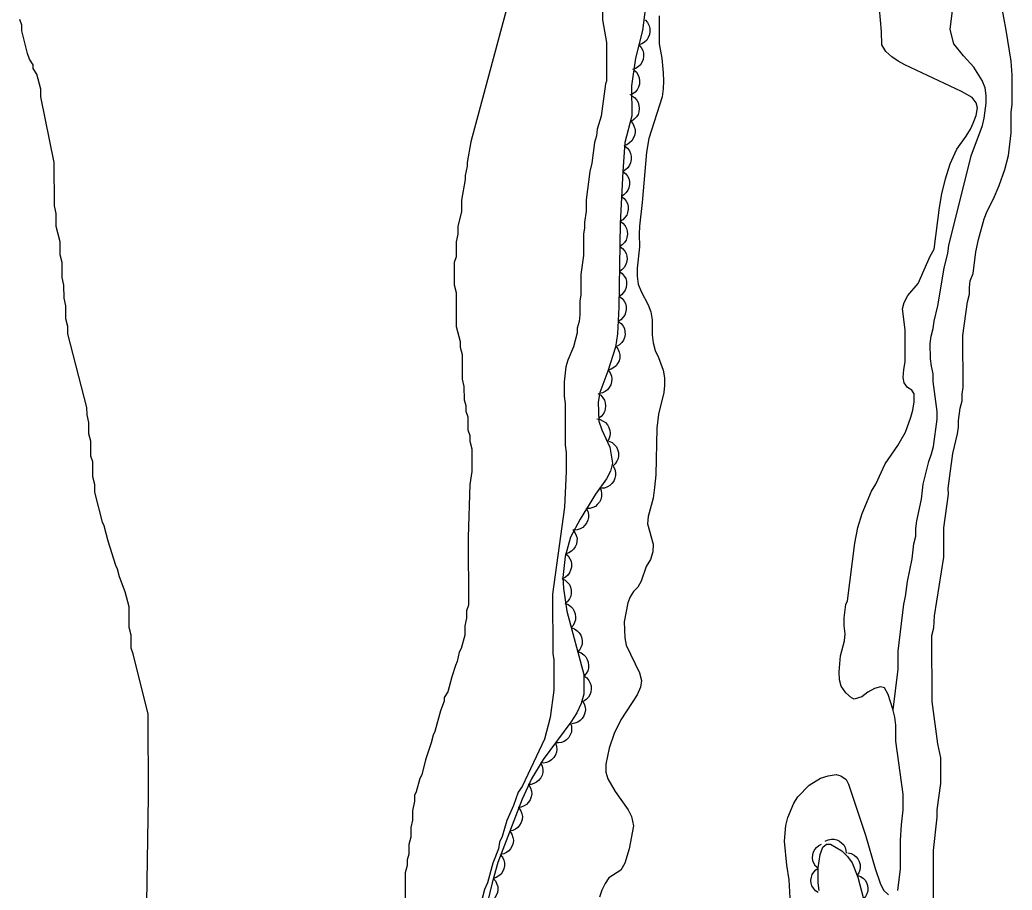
# Model space of a CAD drawing. Extents: x 282461 to 284471, y 5554090 to 5557646.
# Drawn here: x 284044.7 to 284163.7, y 5556434.4 to 5556538.8 of the extents above; entities that cross this region are included whole.
import ezdxf

# ---------------------------------------------------------------- set-up
doc = ezdxf.new("R2010")
doc.units = 0
for name, color, linetype in [('Niveau 1', 7, 'Continuous'), ('Niveau 2', 7, 'Continuous'), ('Niveau 4', 7, 'Continuous'), ('Niveau 44', 7, 'Continuous'), ('Niveau 7', 7, 'Continuous')]:
    doc.layers.add(name, color=color, linetype=linetype)

msp = doc.modelspace()

# ---------------------------------------------------------------- linework, layer by layer
at = {"layer": 'Niveau 1'}
for points in [[(284114.57, 5556540.04), (284114.58, 5556538.79), (284115.04, 5556536.08), (284115.05, 5556531.45), (284114.94, 5556531.11), (284114.39, 5556527.26), (284113.94, 5556525.68), (284113.83, 5556524.89), (284113.61, 5556524.1), (284113.27, 5556521.61), (284113.05, 5556520.59), (284112.61, 5556517.2), (284112.61, 5556515.84), (284112.39, 5556514.48), (284112.39, 5556513.8), (284112.28, 5556513.13), (284112.29, 5556510.53), (284111.96, 5556508.26), (284111.97, 5556505.78), (284111.85, 5556505.1), (284111.86, 5556503.4), (284111.75, 5556502.61), (284111.53, 5556501.82), (284111.53, 5556501.25), (284111.08, 5556499.56), (284110.41, 5556497.97), (284110.18, 5556497.18), (284109.96, 5556495.37), (284109.97, 5556493.67)], [(284157.47, 5556492.21), (284157.7, 5556493.12), (284157.69, 5556493.91), (284157.81, 5556494.7), (284157.79, 5556500.92), (284158.34, 5556504.99), (284158.56, 5556505.89), (284158.56, 5556506.69), (284158.67, 5556507.48), (284159.01, 5556508.38), (284159.34, 5556510.98), (284159.67, 5556512.45), (284160.34, 5556514.94), (284160.68, 5556515.85), (284161.47, 5556517.32), (284162.14, 5556518.91), (284162.81, 5556520.83), (284163.26, 5556522.53), (284163.59, 5556525.24), (284163.58, 5556527.73), (284163.69, 5556528.63), (284163.69, 5556530.44), (284163.68, 5556532.14), (284163.56, 5556533.83), (284162.99, 5556537.56), (284162.41, 5556540.61)], [(284109.97, 5556493.67), (284110.08, 5556492.77), (284110.1, 5556487.8), (284110.21, 5556486.89), (284110.22, 5556484.63), (284110.01, 5556480.33), (284108.57, 5556469.93), (284108.59, 5556462.81), (284108.71, 5556462.02), (284108.72, 5556458.4), (284108.28, 5556455.12), (284107.6, 5556452.51), (284104.91, 5556446.85), (284104.46, 5556446.17), (284103.9, 5556444.58), (284103.11, 5556442.77), (284102.55, 5556440.84), (284102.21, 5556440.16), (284102.1, 5556439.37), (284101.43, 5556437.67), (284100.76, 5556435.3), (284100.42, 5556434.5), (284099.86, 5556432.35)], [(284154.27, 5556430.48), (284154.25, 5556439.19), (284154.69, 5556443.15), (284154.68, 5556444.05), (284155.13, 5556447.22), (284155.12, 5556450.27), (284154.77, 5556451.96), (284154.08, 5556457.05), (284154.05, 5556464.96), (284154.28, 5556465.86), (284154.39, 5556467.33), (284155.49, 5556474.35), (284155.48, 5556477.85), (284156.04, 5556481.92), (284156.03, 5556482.6), (284156.14, 5556483.5), (284156.59, 5556486.78), (284157.14, 5556489.16), (284157.25, 5556489.95), (284157.25, 5556490.74), (284157.47, 5556492.21)]]:
    msp.add_lwpolyline(points, dxfattribs=at)
at = {"layer": 'Niveau 2'}
for points in [[(284103.46, 5556541.59), (284098.77, 5556524.17), (284098.32, 5556521.69), (284098.33, 5556521.24), (284098.1, 5556520.11), (284098.1, 5556519.65), (284097.66, 5556517.17), (284097.66, 5556515.81), (284097.22, 5556514), (284097.22, 5556513.1), (284097, 5556512.19), (284097, 5556510.39), (284096.78, 5556509.71), (284096.79, 5556507), (284097.02, 5556506.1), (284097.03, 5556502.03), (284097.49, 5556500.22), (284097.49, 5556499.55), (284097.72, 5556498.64), (284097.73, 5556495.71), (284097.95, 5556494.81), (284097.96, 5556493.22), (284098.19, 5556492.55), (284098.19, 5556491.87), (284098.42, 5556491.19), (284098.42, 5556489.61), (284098.65, 5556488.94)], [(284052.74, 5556492.32), (284050.45, 5556501.12), (284050.45, 5556502.02), (284050.22, 5556502.93), (284050.22, 5556504.51), (284049.99, 5556505.41), (284049.98, 5556506.99), (284049.76, 5556507.89), (284049.75, 5556509.7), (284049.52, 5556510.6), (284049.52, 5556512.19), (284049.06, 5556513.99), (284049.05, 5556515.57), (284048.83, 5556516.48), (284048.81, 5556521.67), (284047.2, 5556529.57), (284047.2, 5556530.47), (284046.74, 5556532.28), (284046.29, 5556532.95), (284046.29, 5556533.41), (284045.83, 5556534.08), (284045.6, 5556534.76), (284044.92, 5556537.47), (284044.92, 5556538.14), (284044.69, 5556538.82)], [(284059.93, 5556432.94), (284060.12, 5556445.59), (284060.09, 5556455.53), (284058.26, 5556462.75), (284058.03, 5556463.43), (284058.03, 5556465.01), (284057.8, 5556465.91), (284057.79, 5556468.4), (284057.33, 5556470.2), (284056.65, 5556472.01), (284056.42, 5556472.91), (284056.19, 5556473.36), (284055.28, 5556476.29), (284054.82, 5556478.1), (284054.59, 5556478.55), (284053.68, 5556482.16), (284053.67, 5556483.06), (284053.45, 5556483.97), (284053.44, 5556485.77), (284053.21, 5556486.45), (284053.21, 5556488.26), (284052.98, 5556489.16), (284052.97, 5556490.51), (284052.75, 5556491.42), (284052.74, 5556492.32)], [(284098.65, 5556488.94), (284098.65, 5556488.26), (284098.88, 5556487.36), (284098.89, 5556484.64), (284098.67, 5556483.06), (284098.46, 5556476.74), (284098.49, 5556468.6), (284098.26, 5556467.92), (284098.27, 5556467.02), (284098.04, 5556466.12), (284098.05, 5556464.99), (284097.6, 5556463.4), (284097.37, 5556462.95), (284097.15, 5556461.82), (284096.93, 5556461.37), (284096.48, 5556460.01), (284096.03, 5556458.2), (284095.58, 5556457.52), (284095.58, 5556457.07), (284095.13, 5556455.94), (284094.46, 5556453.45), (284094.24, 5556452.99), (284094.02, 5556452.09), (284093.34, 5556450.05), (284092.9, 5556448.24), (284092.67, 5556447.79), (284092.23, 5556446.21), (284092, 5556445.75), (284092, 5556445.08), (284091.78, 5556443.94), (284091.78, 5556442.82), (284091.56, 5556441.91), (284091.56, 5556440.78), (284091.34, 5556439.88), (284091.34, 5556438.75), (284091.12, 5556438.07), (284091.12, 5556437.39), (284090.9, 5556436.48), (284090.91, 5556433.32)]]:
    msp.add_lwpolyline(points, dxfattribs=at)
at = {"layer": 'Niveau 4'}
for points in [[(284157.05, 5556523.29), (284158.18, 5556524.83), (284158.69, 5556525.68), (284159.02, 5556526.41), (284159.36, 5556527.32), (284159.53, 5556528.23), (284159.36, 5556528.85), (284158.9, 5556529.47), (284157.6, 5556530.19), (284150.8, 5556533.38), (284150.01, 5556533.83), (284149.27, 5556534.34), (284148.53, 5556535.01), (284148.08, 5556535.8), (284148.02, 5556537.38), (284147.78, 5556540.1)], [(284121.36, 5556539.29), (284121.37, 5556535.9), (284121.66, 5556534.2), (284121.84, 5556532.45), (284121.89, 5556531.49), (284121.84, 5556530.53), (284121.73, 5556529.57), (284120.11, 5556524.58), (284119.83, 5556522.94), (284119.34, 5556516.89), (284119.01, 5556514.06), (284118.95, 5556513.1), (284119.01, 5556511.57), (284118.74, 5556509.03), (284118.74, 5556508.07), (284118.86, 5556507.11), (284119.2, 5556506.2), (284120.05, 5556504.62), (284120.34, 5556503.78), (284120.51, 5556502.82), (284120.52, 5556501.01), (284120.63, 5556500.05), (284120.86, 5556499.14), (284121.26, 5556498.3), (284121.83, 5556496.77), (284122.01, 5556495.87), (284122.01, 5556494.96), (284121.9, 5556494.12), (284121.28, 5556491.51), (284121.06, 5556489.81), (284120.97, 5556484.22), (284120.8, 5556482.69), (284120.63, 5556481.44), (284120.02, 5556479.23), (284119.97, 5556478.33), (284120.65, 5556475.9), (284120.6, 5556475), (284120.32, 5556474.09), (284119.81, 5556473.24), (284119.19, 5556471.48), (284118.8, 5556470.75), (284118.29, 5556470.24), (284117.9, 5556469.61), (284117.62, 5556468.87), (284117.17, 5556466.61), (284117.23, 5556464.69), (284117.41, 5556463.78), (284119, 5556460.46), (284119.23, 5556459.55), (284119.12, 5556458.76), (284118.73, 5556457.85), (284116.76, 5556454.85), (284115.97, 5556453.2), (284115.35, 5556451.45), (284114.96, 5556449.52), (284114.96, 5556448.56), (284115.19, 5556447.77), (284116.1, 5556446.25), (284117.64, 5556444.05), (284118.04, 5556443.26), (284118.27, 5556442.13), (284117.77, 5556439.36), (284117.26, 5556437.66), (284116.76, 5556436.81), (284115.34, 5556435.89), (284114.89, 5556435.21), (284114.5, 5556434.42), (284114.22, 5556433.57)], [(284149.98, 5556434.38), (284150.31, 5556436.98), (284150.3, 5556440.43), (284150.41, 5556442.24), (284150.63, 5556444.05), (284150.62, 5556445.91), (284149.75, 5556452.3), (284149.75, 5556454.22), (284149.63, 5556455.18), (284149.4, 5556456.14), (284148.83, 5556457.89), (284148.37, 5556458.68), (284147.92, 5556458.79), (284147.19, 5556458.62), (284146.4, 5556458.16), (284145.66, 5556457.59), (284144.76, 5556457.31), (284144.42, 5556457.47), (284143.74, 5556458.09), (284143.17, 5556458.88), (284143, 5556459.62), (284142.94, 5556460.58), (284143.1, 5556462.5), (284143.6, 5556464.31), (284143.66, 5556465.16), (284143.54, 5556466.12), (284143.54, 5556467.08), (284143.76, 5556468.67), (284143.93, 5556469.12), (284144.81, 5556476.02), (284145.2, 5556477.89), (284145.71, 5556479.59), (284146.83, 5556482.25), (284147.34, 5556483.1), (284148.46, 5556485.54), (284149.98, 5556487.75), (284150.88, 5556489.34), (284151.55, 5556491.15), (284151.78, 5556492), (284151.94, 5556492.97), (284151.94, 5556493.93), (284151.66, 5556494.38), (284151.15, 5556494.71), (284150.75, 5556495.28), (284150.63, 5556495.9), (284150.69, 5556496.86), (284150.85, 5556497.77), (284150.84, 5556501.61), (284150.55, 5556504.15), (284150.72, 5556504.89), (284151.17, 5556505.74), (284152.41, 5556507.16), (284153.87, 5556510.45), (284154.32, 5556511.3), (284154.98, 5556516.27), (284155.26, 5556517.92), (284155.71, 5556519.73), (284156.27, 5556521.54), (284157.05, 5556523.29)], [(284137.14, 5556432.05), (284136.96, 5556435.67), (284136.67, 5556437.42), (284136.38, 5556440.3), (284136.54, 5556442.17), (284136.77, 5556443.13), (284137.5, 5556444.83), (284138, 5556445.62), (284139.36, 5556446.99), (284140.71, 5556447.84), (284141.62, 5556448.13), (284142.58, 5556448.3), (284143.15, 5556448.14), (284143.77, 5556447.69), (284144.05, 5556447.12), (284146.11, 5556441.03), (284147.25, 5556437.02), (284147.88, 5556435.27), (284148.28, 5556434.42), (284148.85, 5556433.86)]]:
    msp.add_lwpolyline(points, dxfattribs=at)
at = {"layer": 'Niveau 44'}
for points in [[(284118.84, 5556544.63), (284119.99, 5556542.62), (284119.37, 5556537.52), (284118.53, 5556534.21), (284118.03, 5556530.9), (284118.07, 5556527.28), (284117.24, 5556524.07), (284116.99, 5556520.62)], [(284119.69, 5556538.78), (284119.97, 5556538.46), (284120.15, 5556538.08), (284120.25, 5556537.76), (284120.25, 5556537.4), (284120.19, 5556537.02), (284120.03, 5556536.66), (284119.87, 5556536.37), (284119.6, 5556536.13), (284119.28, 5556535.92), (284118.93, 5556535.8)], [(284118.93, 5556535.8), (284119.22, 5556535.48), (284119.39, 5556535.1), (284119.49, 5556534.78), (284119.5, 5556534.42), (284119.44, 5556534.04), (284119.28, 5556533.68), (284119.11, 5556533.39), (284118.84, 5556533.15), (284118.52, 5556532.94), (284118.18, 5556532.82)], [(284118.32, 5556532.79), (284118.63, 5556532.5), (284118.84, 5556532.14), (284118.97, 5556531.83), (284119.01, 5556531.47), (284118.99, 5556531.09), (284118.87, 5556530.72), (284118.73, 5556530.41), (284118.49, 5556530.14), (284118.19, 5556529.91), (284117.86, 5556529.75)], [(284118.04, 5556529.73), (284118.4, 5556529.5), (284118.67, 5556529.18), (284118.85, 5556528.89), (284118.94, 5556528.54), (284118.98, 5556528.17), (284118.92, 5556527.78), (284118.83, 5556527.45), (284118.64, 5556527.15), (284118.38, 5556526.87), (284118.08, 5556526.66)], [(284117.91, 5556526.68), (284118.2, 5556526.36), (284118.37, 5556525.98), (284118.47, 5556525.65), (284118.47, 5556525.29), (284118.41, 5556524.92), (284118.25, 5556524.56), (284118.08, 5556524.27), (284117.81, 5556524.03), (284117.49, 5556523.82), (284117.14, 5556523.7)], [(284117.21, 5556523.69), (284117.55, 5556523.42), (284117.79, 5556523.08), (284117.94, 5556522.78), (284118.01, 5556522.43), (284118.01, 5556522.05), (284117.92, 5556521.66), (284117.81, 5556521.35), (284117.59, 5556521.06), (284117.31, 5556520.8), (284116.99, 5556520.62)], [(284116.99, 5556520.62), (284116.67, 5556514.37), (284116.53, 5556504.32), (284116.38, 5556501.12), (284116.13, 5556499.54), (284115.21, 5556496.65), (284114.25, 5556494.11), (284114.03, 5556492.94), (284114.11, 5556490.67), (284114.49, 5556489.62), (284115.45, 5556487.56), (284115.78, 5556485.62), (284115.53, 5556484.67), (284115.05, 5556483.76), (284113.74, 5556481.92), (284111.9, 5556478.92), (284110.74, 5556476.76), (284110.07, 5556474.42), (284109.81, 5556471.91), (284109.88, 5556470.58), (284110.28, 5556467.87), (284112.33, 5556460.28), (284112.32, 5556457.94), (284112.02, 5556456.8), (284111.5, 5556455.67), (284110.77, 5556454.57), (284107.43, 5556450.09), (284106.03, 5556447.75), (284104.93, 5556445.33), (284102.02, 5556437.73), (284101.33, 5556435.31), (284100.78, 5556432.99)], [(284116.99, 5556520.62), (284117.32, 5556520.37), (284117.56, 5556520.04), (284117.72, 5556519.75), (284117.79, 5556519.41), (284117.81, 5556519.04), (284117.72, 5556518.66), (284117.62, 5556518.35), (284117.41, 5556518.07), (284117.14, 5556517.81), (284116.84, 5556517.62)], [(284116.84, 5556517.62), (284117.17, 5556517.37), (284117.41, 5556517.04), (284117.57, 5556516.75), (284117.64, 5556516.41), (284117.65, 5556516.04), (284117.57, 5556515.67), (284117.47, 5556515.36), (284117.26, 5556515.07), (284116.99, 5556514.81), (284116.68, 5556514.63)], [(284116.67, 5556514.63), (284117.02, 5556514.39), (284117.27, 5556514.07), (284117.44, 5556513.79), (284117.52, 5556513.44), (284117.55, 5556513.08), (284117.48, 5556512.7), (284117.39, 5556512.39), (284117.19, 5556512.1), (284116.93, 5556511.83), (284116.63, 5556511.63)], [(284116.63, 5556511.63), (284116.97, 5556511.39), (284117.23, 5556511.07), (284117.39, 5556510.79), (284117.48, 5556510.45), (284117.51, 5556510.08), (284117.44, 5556509.7), (284117.34, 5556509.39), (284117.15, 5556509.1), (284116.89, 5556508.83), (284116.59, 5556508.63)], [(284116.59, 5556508.63), (284116.93, 5556508.39), (284117.18, 5556508.07), (284117.35, 5556507.79), (284117.44, 5556507.45), (284117.46, 5556507.08), (284117.4, 5556506.7), (284117.3, 5556506.39), (284117.1, 5556506.1), (284116.85, 5556505.83), (284116.55, 5556505.63)], [(284116.59, 5556505.63), (284116.93, 5556505.38), (284117.17, 5556505.05), (284117.33, 5556504.76), (284117.4, 5556504.42), (284117.41, 5556504.05), (284117.33, 5556503.67), (284117.23, 5556503.36), (284117.02, 5556503.08), (284116.76, 5556502.82), (284116.45, 5556502.63)], [(284116.45, 5556502.63), (284116.79, 5556502.38), (284117.03, 5556502.06), (284117.19, 5556501.77), (284117.26, 5556501.42), (284117.27, 5556501.05), (284117.19, 5556500.68), (284117.09, 5556500.37), (284116.88, 5556500.08), (284116.62, 5556499.82), (284116.31, 5556499.64)], [(284116.16, 5556499.65), (284116.42, 5556499.32), (284116.57, 5556498.94), (284116.65, 5556498.62), (284116.63, 5556498.27), (284116.55, 5556497.91), (284116.38, 5556497.57), (284116.2, 5556497.3), (284115.92, 5556497.08), (284115.6, 5556496.89), (284115.25, 5556496.79)], [(284115.26, 5556496.79), (284115.5, 5556496.45), (284115.63, 5556496.06), (284115.69, 5556495.74), (284115.66, 5556495.39), (284115.56, 5556495.03), (284115.36, 5556494.7), (284115.17, 5556494.44), (284114.88, 5556494.23), (284114.55, 5556494.07), (284114.2, 5556493.98)], [(284113.99, 5556493.99), (284114.35, 5556493.77), (284114.61, 5556493.46), (284114.8, 5556493.19), (284114.9, 5556492.85), (284114.94, 5556492.49), (284114.89, 5556492.11), (284114.81, 5556491.79), (284114.63, 5556491.49), (284114.39, 5556491.21), (284114.1, 5556491)], [(284113.88, 5556490.93), (284114.29, 5556490.86), (284114.66, 5556490.68), (284114.93, 5556490.5), (284115.16, 5556490.23), (284115.34, 5556489.91), (284115.45, 5556489.54), (284115.5, 5556489.22), (284115.45, 5556488.87), (284115.33, 5556488.52), (284115.15, 5556488.21)], [(284115.33, 5556488.26), (284115.71, 5556488.09), (284116.02, 5556487.82), (284116.23, 5556487.57), (284116.38, 5556487.25), (284116.47, 5556486.9), (284116.47, 5556486.51), (284116.44, 5556486.19), (284116.3, 5556485.87), (284116.09, 5556485.56), (284115.83, 5556485.31)], [(284115.84, 5556485.26), (284116.04, 5556484.89), (284116.12, 5556484.49), (284116.14, 5556484.16), (284116.06, 5556483.82), (284115.91, 5556483.48), (284115.68, 5556483.17), (284115.46, 5556482.94), (284115.15, 5556482.77), (284114.8, 5556482.64), (284114.44, 5556482.61)], [(284114.24, 5556482.73), (284114.41, 5556482.35), (284114.46, 5556481.95), (284114.46, 5556481.62), (284114.36, 5556481.28), (284114.2, 5556480.95), (284113.94, 5556480.66), (284113.71, 5556480.44), (284113.39, 5556480.29), (284113.03, 5556480.19), (284112.67, 5556480.18)], [(284112.6, 5556480.22), (284112.79, 5556479.85), (284112.87, 5556479.45), (284112.89, 5556479.12), (284112.8, 5556478.78), (284112.66, 5556478.44), (284112.42, 5556478.13), (284112.2, 5556477.9), (284111.89, 5556477.73), (284111.54, 5556477.61), (284111.18, 5556477.57)], [(284110.99, 5556477.65), (284111.26, 5556477.33), (284111.42, 5556476.95), (284111.51, 5556476.64), (284111.5, 5556476.28), (284111.43, 5556475.92), (284111.27, 5556475.58), (284111.1, 5556475.3), (284110.83, 5556475.07), (284110.51, 5556474.88), (284110.17, 5556474.77)], [(284110.11, 5556474.78), (284110.43, 5556474.51), (284110.65, 5556474.17), (284110.79, 5556473.87), (284110.85, 5556473.52), (284110.84, 5556473.15), (284110.74, 5556472.78), (284110.62, 5556472.48), (284110.39, 5556472.21), (284110.12, 5556471.96), (284109.8, 5556471.79)], [(284109.7, 5556471.78), (284110.08, 5556471.6), (284110.38, 5556471.33), (284110.59, 5556471.07), (284110.73, 5556470.75), (284110.81, 5556470.39), (284110.81, 5556470.01), (284110.76, 5556469.68), (284110.62, 5556469.36), (284110.41, 5556469.06), (284110.14, 5556468.81)], [(284110.03, 5556468.79), (284110.43, 5556468.66), (284110.76, 5556468.42), (284111, 5556468.19), (284111.17, 5556467.89), (284111.3, 5556467.54), (284111.33, 5556467.16), (284111.33, 5556466.83), (284111.22, 5556466.5), (284111.05, 5556466.17), (284110.81, 5556465.9)], [(284110.81, 5556465.9), (284111.21, 5556465.76), (284111.54, 5556465.52), (284111.78, 5556465.29), (284111.95, 5556464.99), (284112.08, 5556464.64), (284112.12, 5556464.26), (284112.11, 5556463.93), (284112, 5556463.6), (284111.83, 5556463.27), (284111.6, 5556463)], [(284111.6, 5556463), (284111.99, 5556462.86), (284112.32, 5556462.63), (284112.56, 5556462.4), (284112.74, 5556462.09), (284112.86, 5556461.75), (284112.9, 5556461.36), (284112.9, 5556461.04), (284112.79, 5556460.7), (284112.61, 5556460.38), (284112.38, 5556460.1)], [(284112.33, 5556460.1), (284112.67, 5556459.86), (284112.93, 5556459.54), (284113.1, 5556459.26), (284113.19, 5556458.92), (284113.22, 5556458.55), (284113.15, 5556458.18), (284113.06, 5556457.86), (284112.87, 5556457.57), (284112.62, 5556457.3), (284112.32, 5556457.1)], [(284112.16, 5556457.11), (284112.38, 5556456.75), (284112.48, 5556456.35), (284112.52, 5556456.03), (284112.46, 5556455.68), (284112.33, 5556455.33), (284112.11, 5556455.02), (284111.9, 5556454.77), (284111.6, 5556454.58), (284111.26, 5556454.44), (284110.91, 5556454.38)], [(284110.71, 5556454.49), (284110.85, 5556454.1), (284110.86, 5556453.69), (284110.83, 5556453.36), (284110.7, 5556453.03), (284110.51, 5556452.72), (284110.23, 5556452.46), (284109.97, 5556452.26), (284109.64, 5556452.14), (284109.28, 5556452.07), (284108.92, 5556452.09)], [(284108.92, 5556452.09), (284109.06, 5556451.69), (284109.07, 5556451.28), (284109.04, 5556450.96), (284108.91, 5556450.63), (284108.72, 5556450.32), (284108.44, 5556450.05), (284108.18, 5556449.85), (284107.85, 5556449.73), (284107.48, 5556449.66), (284107.12, 5556449.68)], [(284107.17, 5556449.65), (284107.34, 5556449.27), (284107.4, 5556448.87), (284107.4, 5556448.54), (284107.31, 5556448.2), (284107.15, 5556447.87), (284106.9, 5556447.58), (284106.66, 5556447.35), (284106.34, 5556447.2), (284105.99, 5556447.1), (284105.63, 5556447.08)], [(284105.71, 5556447.04), (284105.92, 5556446.68), (284106.03, 5556446.29), (284106.07, 5556445.96), (284106.01, 5556445.61), (284105.88, 5556445.26), (284105.67, 5556444.95), (284105.46, 5556444.7), (284105.16, 5556444.51), (284104.82, 5556444.37), (284104.46, 5556444.31)], [(284104.53, 5556444.28), (284104.77, 5556443.94), (284104.89, 5556443.55), (284104.95, 5556443.23), (284104.92, 5556442.88), (284104.81, 5556442.52), (284104.62, 5556442.19), (284104.42, 5556441.93), (284104.14, 5556441.72), (284103.81, 5556441.56), (284103.46, 5556441.48)], [(284103.46, 5556441.48), (284103.69, 5556441.14), (284103.82, 5556440.75), (284103.88, 5556440.42), (284103.84, 5556440.07), (284103.74, 5556439.72), (284103.55, 5556439.39), (284103.35, 5556439.13), (284103.07, 5556438.92), (284102.73, 5556438.76), (284102.38, 5556438.68)], [(284140.41, 5556437.04), (284140.11, 5556437.31), (284139.91, 5556437.65), (284139.78, 5556437.95), (284139.74, 5556438.29), (284139.77, 5556438.65), (284139.88, 5556439), (284140.01, 5556439.29), (284140.24, 5556439.55), (284140.52, 5556439.77), (284140.83, 5556439.93)], [(284140.55, 5556434.39), (284140.43, 5556435.29), (284140.42, 5556437.1), (284140.65, 5556438.68), (284140.98, 5556439.59), (284141.43, 5556439.93), (284141.89, 5556439.93), (284143.25, 5556439.15), (284143.93, 5556438.47), (284144.49, 5556437.68), (284145.18, 5556435.99), (284146.32, 5556431.7)], [(284141.25, 5556440.29), (284141.62, 5556440.47), (284142.01, 5556440.54), (284142.33, 5556440.55), (284142.66, 5556440.46), (284142.99, 5556440.31), (284143.27, 5556440.07), (284143.5, 5556439.84), (284143.65, 5556439.54), (284143.76, 5556439.19), (284143.78, 5556438.84)], [(284102.3, 5556438.7), (284102.57, 5556438.38), (284102.73, 5556438.01), (284102.81, 5556437.69), (284102.81, 5556437.34), (284102.74, 5556436.98), (284102.57, 5556436.63), (284102.4, 5556436.35), (284102.13, 5556436.12), (284101.82, 5556435.93), (284101.48, 5556435.82)], [(284143.99, 5556438.9), (284144.39, 5556438.81), (284144.74, 5556438.62), (284144.99, 5556438.43), (284145.2, 5556438.16), (284145.36, 5556437.84), (284145.45, 5556437.48), (284145.48, 5556437.16), (284145.42, 5556436.83), (284145.29, 5556436.49), (284145.09, 5556436.2)], [(284140.44, 5556434.12), (284140.1, 5556434.35), (284139.85, 5556434.65), (284139.68, 5556434.93), (284139.59, 5556435.26), (284139.56, 5556435.62), (284139.62, 5556435.98), (284139.7, 5556436.29), (284139.89, 5556436.58), (284140.13, 5556436.84), (284140.42, 5556437.04)], [(284145.12, 5556436.21), (284145.51, 5556436.07), (284145.82, 5556435.84), (284146.06, 5556435.62), (284146.23, 5556435.32), (284146.35, 5556434.98), (284146.38, 5556434.61), (284146.38, 5556434.3), (284146.27, 5556433.97), (284146.1, 5556433.65), (284145.87, 5556433.39)], [(284101.45, 5556435.83), (284101.73, 5556435.52), (284101.91, 5556435.15), (284102.01, 5556434.84), (284102.02, 5556434.49), (284101.97, 5556434.12), (284101.82, 5556433.77), (284101.66, 5556433.48), (284101.4, 5556433.24), (284101.1, 5556433.03), (284100.76, 5556432.91)]]:
    msp.add_lwpolyline(points, dxfattribs=at)
at = {"layer": 'Niveau 7'}
msp.add_lwpolyline([(284149.42, 5556456.04), (284150.04, 5556460.92), (284150.03, 5556463.07), (284150.69, 5556468.73), (284150.91, 5556469.64), (284151.13, 5556471.45), (284151.69, 5556474.16), (284151.91, 5556475.97), (284152.14, 5556476.88), (284152.13, 5556477.78), (284152.24, 5556478.69), (284152.8, 5556481.29), (284153.02, 5556483.1), (284153.69, 5556485.82), (284154.03, 5556486.73), (284154.25, 5556487.63), (284154.69, 5556490.92), (284154.69, 5556491.82), (284154.23, 5556495.44), (284154.23, 5556496.34), (284154, 5556497.24), (284153.88, 5556498.15), (284153.87, 5556499.96), (284153.98, 5556500.86), (284154.21, 5556501.77), (284154.32, 5556502.67), (284154.77, 5556504.48), (284155.54, 5556509.01), (284155.99, 5556510.82), (284156.1, 5556511.73), (284158.78, 5556522.48), (284160.13, 5556526.11), (284160.35, 5556527.01), (284160.57, 5556528.82), (284160.57, 5556529.73), (284160.45, 5556530.63), (284160.11, 5556531.54), (284159.09, 5556533.11), (284157.84, 5556534.46), (284156.7, 5556535.93), (284156.25, 5556537.62), (284156.58, 5556540.22)], dxfattribs=at)

doc.saveas('drawing.dxf')
